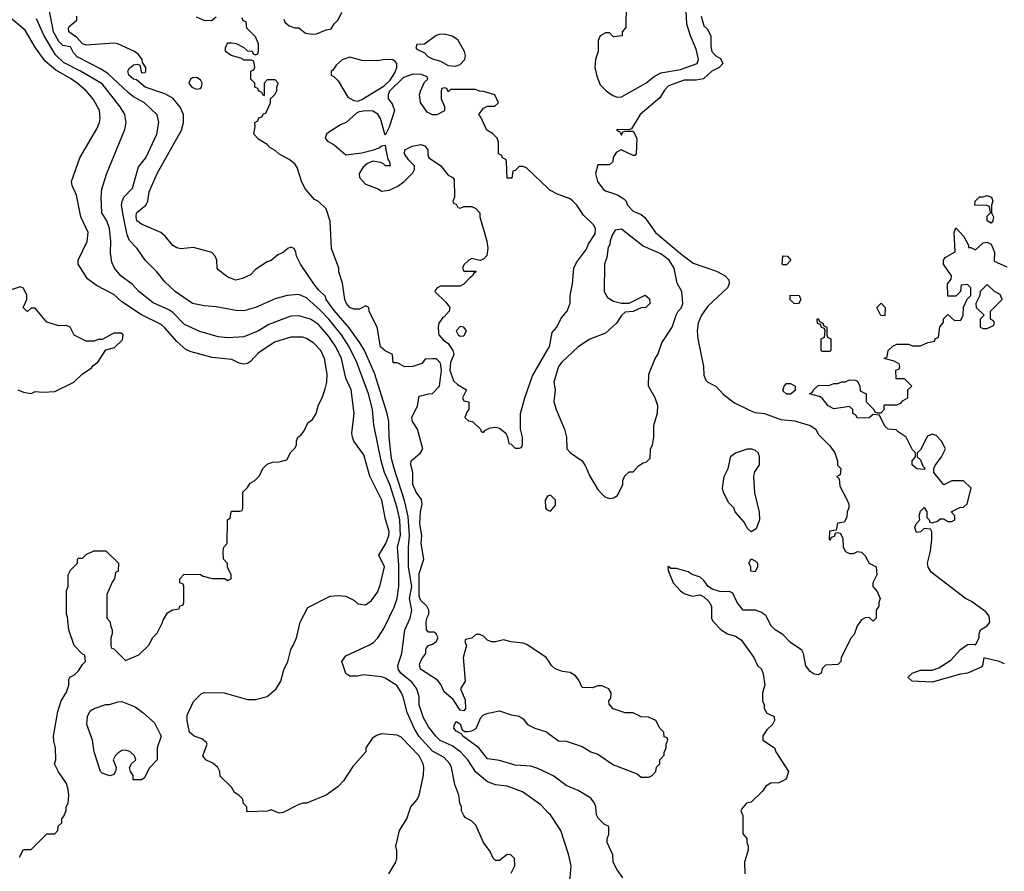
# Model space of a CAD drawing. Header units: inches. Extents: x 1793389 to 1900389, y 320802 to 470796.
# Tile 703 of 752: x 1887311 to 1892317, y 420223 to 424552. Entities that reach past the tile are written whole.
import ezdxf

# ---------------------------------------------------------------- set-up
doc = ezdxf.new("R2010")
doc.units = ezdxf.units.IN
doc.header["$MEASUREMENT"] = 0
doc.layers.add('B8482', color=7, linetype='Continuous')
doc.layers.add('B8492', color=7, linetype='Continuous')

msp = doc.modelspace()

# ---------------------------------------------------------------- linework, layer by layer
at = {"layer": 'B8482', "color": 2}
for points, elevation in [([(1889810, 420214), (1889828, 420250), (1889827.3, 420287.3), (1889807.3, 420307.3), (1889790, 420308), (1889750, 420278), (1889730, 420278), (1889718, 420290), (1889703.1, 420323.1), (1889668.7, 420370), (1889630, 420458), (1889610, 420478), (1889576.4, 420496.4), (1889570, 420506), (1889558, 420530), (1889558, 420550), (1889549.1, 420569.1), (1889544, 420610), (1889524.1, 420664.1), (1889506.6, 420750), (1889498, 420770), (1889470, 420800.9), (1889410, 420833.6), (1889341.1, 420910), (1889316.9, 420950), (1889281.6, 421030), (1889263.3, 421103.3), (1889252.3, 421130), (1889227.9, 421167.9), (1889170, 421205.1), (1889150, 421211.6), (1889058, 421222), (1889030, 421215.3), (1888990, 421215.3), (1888969.3, 421229.3), (1888948.7, 421290), (1888970, 421318), (1889090, 421374.8), (1889110, 421386.8), (1889132.7, 421410), (1889163.3, 421456.7), (1889214.2, 421565.8), (1889229.6, 421610), (1889238.4, 421670), (1889238.8, 421778.8), (1889231.2, 421870), (1889247.2, 421930), (1889243.5, 422010), (1889230.9, 422070), (1889192.2, 422190), (1889166.6, 422250), (1889149.8, 422309.8), (1889111.9, 422491.9), (1889104.2, 422570), (1889084.2, 422650), (1889026, 422810), (1888986, 422890), (1888946.6, 422950), (1888883.5, 423030), (1888838, 423078), (1888770, 423138), (1888730, 423155.1), (1888670.5, 423149.5), (1888610, 423133.2), (1888510, 423089.4), (1888450, 423072.7), (1888410, 423073.2), (1888310, 423093.2), (1888250, 423097.2), (1888190, 423109.2), (1888102, 423170), (1888050, 423219), (1888010, 423269), (1887949.5, 423329.5), (1887909, 423390), (1887869.6, 423429.6), (1887858, 423458), (1887838.7, 423550), (1887829.4, 423610), (1887831.8, 423628.2), (1887841.2, 423650), (1887884.5, 423695.5), (1887915.5, 423804.5), (1887952.3, 423850), (1888009.2, 423970), (1888019.3, 424030), (1888009.5, 424069.5), (1887945.2, 424130), (1887890, 424160.7), (1887862.5, 424182.5), (1887758.7, 424278.7), (1887722.9, 424302.9), (1887604.4, 424364.4), (1887584.5, 424384.5), (1887570, 424414), (1887530, 424422), (1887510, 424440.7), (1887484, 424490), (1887452.7, 424650)], 242), ([(1887310, 420294), (1887330, 420334), (1887370, 420334), (1887450, 420414), (1887490, 420414), (1887506, 420430), (1887507.3, 420452.7), (1887526, 420470), (1887526, 420490), (1887536.4, 420503.6), (1887547.3, 420532.7), (1887548, 420550), (1887558, 420570), (1887562, 420610), (1887558, 420638), (1887548.7, 420670), (1887509.1, 420729.1), (1887488.9, 420768.9), (1887495.3, 420790), (1887494, 420850), (1887484.7, 420884.7), (1887484, 420910), (1887504.7, 421035.3), (1887522, 421090), (1887550, 421134), (1887562, 421170), (1887560.4, 421199.6), (1887566, 421210), (1887590, 421222), (1887610, 421242), (1887630, 421274), (1887646, 421290), (1887642, 421322), (1887630, 421326), (1887588, 421370), (1887562, 421450), (1887554.6, 421514.6), (1887548.7, 421530), (1887548.7, 421650), (1887558, 421670), (1887558, 421730), (1887570, 421754), (1887606, 421790), (1887606, 421810), (1887610, 421814), (1887630, 421814), (1887650, 421834), (1887688.4, 421851.6), (1887750, 421852), (1887814, 421790), (1887811.6, 421748.4), (1887798, 421742), (1887794, 421710), (1887783.6, 421696.4), (1887754, 421630), (1887754, 421510), (1887771.6, 421491.6), (1887772.7, 421472.7), (1887782, 421450), (1887782, 421430), (1887774, 421410), (1887774, 421370), (1887778, 421358), (1887790, 421354), (1887850, 421294), (1887916.4, 421323.6), (1887970, 421374), (1887986, 421410), (1888010, 421434), (1888036.4, 421483.6), (1888040.4, 421499.6), (1888063.1, 421536.9), (1888088.4, 421551.6), (1888122, 421558), (1888126, 421570), (1888142, 421578), (1888146, 421590), (1888146, 421670), (1888142, 421682), (1888126, 421690), (1888126, 421710), (1888147.3, 421732.7), (1888230, 421732), (1888243.6, 421723.6), (1888290, 421712), (1888352, 421712), (1888370, 421702), (1888386, 421710), (1888386, 421730), (1888368.4, 421768.4), (1888367.3, 421787.3), (1888348, 421810), (1888346, 421850), (1888348.4, 421871.6), (1888366, 421890), (1888368, 422010), (1888382, 422018), (1888386, 422050), (1888390, 422054), (1888430, 422054), (1888442, 422058), (1888446, 422070), (1888446, 422150), (1888470, 422174), (1888483.1, 422196.9), (1888506, 422210), (1888530, 422234), (1888548, 422270), (1888570, 422292), (1888596.4, 422303.6), (1888630, 422304.7), (1888670, 422314), (1888690, 422354), (1888710, 422374), (1888718, 422390), (1888718, 422410), (1888726, 422430), (1888740.4, 422439.6), (1888758, 422462), (1888776.4, 422503.6), (1888800.4, 422519.6), (1888818, 422550), (1888830, 422594), (1888848.7, 422630), (1888864, 422676), (1888872.7, 422710), (1888875.1, 422750), (1888860.9, 422830), (1888842.7, 422870), (1888807.5, 422907.5), (1888770, 422932.3), (1888750, 422938), (1888690, 422938), (1888606.9, 422913.1), (1888523.4, 422856.6), (1888485.2, 422814.8), (1888470, 422805.2), (1888450, 422801.2), (1888426.3, 422806.3), (1888390, 422824), (1888290, 422835.1), (1888183.2, 422863.2), (1888156.5, 422876.5), (1888110, 422916), (1888050, 422986.6), (1888030, 423002.9), (1887930, 423051.8), (1887830, 423118), (1887790, 423156), (1887701.5, 423201.5), (1887655.5, 423235.5), (1887609, 423309), (1887608.7, 423330), (1887654.8, 423425.2), (1887659.3, 423470), (1887622.7, 423550), (1887600.2, 423660.2), (1887579, 423710), (1887575.3, 423730), (1887617.2, 423850), (1887703.3, 423996.7), (1887717.2, 424030), (1887720.9, 424050), (1887717, 424090), (1887686.3, 424146.3), (1887649.4, 424190), (1887603.7, 424230), (1887570, 424254), (1887495.6, 424295.6), (1887441.7, 424341.7), (1887392.3, 424410), (1887339.7, 424499.7), (1887206, 424610)], 250), ([(1889188.7, 420210), (1889224, 420270), (1889229, 420290), (1889228.9, 420328.9), (1889224, 420350), (1889242, 420430), (1889279, 420490), (1889299, 420550), (1889332, 420588), (1889342.7, 420610), (1889363.7, 420710), (1889366.6, 420750), (1889362.7, 420770), (1889342.7, 420810), (1889250, 420904), (1889230, 420915.3), (1889150, 420922), (1889126, 420914), (1889102.8, 420897.2), (1889071, 420850), (1889071, 420830), (1889004.9, 420755.1), (1888958, 420682), (1888928.3, 420651.7), (1888870, 420609.2), (1888770, 420569), (1888750, 420568.7), (1888730, 420562), (1888650, 420522), (1888630, 420518), (1888590, 420535.3), (1888570, 420528), (1888470, 420526), (1888466, 420530), (1888466, 420550), (1888448.4, 420568.4), (1888446, 420590), (1888426, 420610), (1888403.1, 420623.1), (1888388, 420650), (1888330, 420706), (1888328, 420730), (1888318, 420750), (1888293.2, 420773.2), (1888258, 420790), (1888242, 420810), (1888264, 420870), (1888258.6, 420878.6), (1888236.6, 420896.6), (1888198, 420910), (1888175.3, 420930), (1888162, 420990), (1888163.1, 421016.9), (1888194.6, 421085.4), (1888234.6, 421125.4), (1888250, 421131.3), (1888350.7, 421130.7), (1888470, 421096), (1888510, 421096), (1888570, 421111.3), (1888615.3, 421150), (1888639, 421190), (1888653.6, 421246.4), (1888674, 421290), (1888689, 421350), (1888702, 421370), (1888718, 421410), (1888738, 421490), (1888776.4, 421563.6), (1888890, 421622), (1888930, 421624.7), (1888970, 421622), (1889010, 421602), (1889030, 421582), (1889070, 421578), (1889100.2, 421599.8), (1889130, 421642), (1889143.2, 421676.8), (1889166.6, 421770), (1889137.2, 421830), (1889173.3, 421890), (1889187.3, 421930), (1889189.4, 421950), (1889171.5, 422011.5), (1889151.6, 422110), (1889091.4, 422231.4), (1889060.1, 422340.1), (1889009.6, 422409.6), (1889002.7, 422430), (1888999.3, 422450), (1889012, 422550), (1888996.2, 422670), (1888969.6, 422730), (1888947.6, 422830), (1888918.7, 422890), (1888882.5, 422942.5), (1888830, 423002), (1888789.6, 423029.7), (1888730, 423047), (1888690, 423044.5), (1888578, 423002), (1888526, 422970), (1888450, 422940.9), (1888370, 422935.1), (1888320.1, 422940.1), (1888227.5, 422967.5), (1888150, 423002.7), (1888090, 423063.7), (1888070, 423078), (1887990, 423112.3), (1887917.2, 423170), (1887885.4, 423205.4), (1887825.2, 423250), (1887792.7, 423290), (1887780.1, 423320.1), (1887772.5, 423367.5), (1887774.2, 423425.8), (1887767.6, 423490), (1887754, 423530), (1887729.6, 423570), (1887725.1, 423650), (1887729.5, 423690.5), (1887752.9, 423767.1), (1887846, 423994), (1887853.2, 424030), (1887846, 424070), (1887822.7, 424110), (1887730, 424226.6), (1887620.9, 424290), (1887534.1, 424334.1), (1887494.1, 424374.1), (1887436.4, 424470), (1887396.8, 424556.8)], 246), ([(1890000, 420519.2), (1889960.2, 420560.2), (1889866.8, 420626.8), (1889790, 420656), (1889730, 420662.7), (1889690, 420677.2), (1889630, 420726.6), (1889589.5, 420790), (1889552, 420830), (1889510, 420860.5), (1889448.6, 420888.6), (1889426.6, 420910), (1889390, 420957.2), (1889363.8, 421003.8), (1889342.4, 421070), (1889341.6, 421110), (1889329.6, 421150), (1889305.1, 421185.1), (1889249.5, 421230), (1889236.2, 421250), (1889234.5, 421270), (1889254.5, 421330), (1889269.5, 421450), (1889297, 421510), (1889305.6, 421550), (1889292.2, 421610), (1889304.2, 421670), (1889287.4, 421770), (1889287.2, 421870), (1889293.3, 421930), (1889286.7, 422026.7), (1889267.8, 422107.8), (1889214.7, 422270), (1889202, 422322), (1889189.7, 422430), (1889188.2, 422510), (1889179.7, 422550), (1889115.8, 422755.8), (1889064.7, 422870), (1889041.3, 422910), (1888985.5, 422985.5), (1888910, 423074.5), (1888869.6, 423130), (1888865.4, 423145.4), (1888830, 423179.5), (1888807.3, 423210), (1888739, 423310), (1888718, 423350), (1888715.3, 423370), (1888706, 423390), (1888690, 423395.3), (1888674, 423390), (1888651.6, 423368.4), (1888623.6, 423356.4), (1888590, 423328.7), (1888570, 423322), (1888510, 423282), (1888484.5, 423255.5), (1888443.5, 423236.5), (1888410, 423229), (1888370, 423244), (1888320.5, 423280.5), (1888315.1, 423290), (1888314, 423330), (1888305.1, 423350), (1888288.2, 423368.2), (1888194.2, 423394.2), (1888130, 423387), (1888110, 423392.7), (1888090, 423405.2), (1888051.4, 423451.4), (1888029.2, 423470), (1887930, 423512.7), (1887907.3, 423530), (1887902.9, 423550), (1887905.1, 423570), (1887952.3, 423610), (1887962, 423630), (1887970, 423678), (1888009.5, 423770), (1888133.2, 423990), (1888143.7, 424030), (1888143.7, 424070), (1888127.7, 424107.7), (1888090, 424152.7), (1888050, 424176), (1887949, 424210), (1887906, 424246), (1887890, 424249.4), (1887866.6, 424270), (1887860.9, 424290), (1887870, 424306), (1887890, 424322.8), (1887910, 424326), (1887922, 424322), (1887930, 424282), (1887950, 424284.7), (1887953.2, 424290), (1887952.7, 424310), (1887935.3, 424335.3), (1887934, 424350), (1887914.8, 424374.8), (1887895.3, 424390), (1887810, 424429), (1887792.5, 424432.5), (1887650, 424422.9), (1887630, 424429.6), (1887601.4, 424461.5), (1887560.9, 424490), (1887559.3, 424510), (1887562.9, 424517.1), (1887601.2, 424550), (1887601.2, 424570)], 238), ([(1888310, 424566), (1888286, 424546), (1888248.4, 424548.4), (1888210, 424566)], 234), ([(1890000, 421292.4), (1889988, 421310), (1889890, 421375.3), (1889870, 421382), (1889810, 421389), (1889770, 421399), (1889730, 421389), (1889710, 421389), (1889690, 421398), (1889670, 421418), (1889650, 421426), (1889630, 421426), (1889610, 421408), (1889578, 421402), (1889574, 421390), (1889582, 421370), (1889566, 421310), (1889576, 421190), (1889552, 421150), (1889575.3, 421095.3), (1889578, 421050), (1889570, 421038), (1889550, 421042), (1889515.5, 421095.5), (1889470, 421135.3), (1889452.3, 421172.3), (1889434.8, 421194.8), (1889349.3, 421250), (1889344.1, 421275.9), (1889356.5, 421303.5), (1889375.3, 421330), (1889375.3, 421350), (1889380.2, 421359.8), (1889389, 421371), (1889410, 421378), (1889429.1, 421390.9), (1889439, 421410), (1889428.7, 421430), (1889418, 421438), (1889390, 421439), (1889379, 421450), (1889377, 421490), (1889380.7, 421510), (1889391.8, 421530), (1889391.8, 421550), (1889380.7, 421570), (1889350, 421599.5), (1889342.2, 421622.2), (1889342.5, 421737.5), (1889366.6, 421810), (1889352.3, 421890), (1889356, 421930), (1889345.1, 421990), (1889349.6, 422050), (1889358, 422090), (1889353.6, 422113.6), (1889326.6, 422150), (1889309.7, 422189.7), (1889309.6, 422250), (1889299.5, 422290), (1889300.9, 422310), (1889349.2, 422350), (1889361.2, 422370), (1889334.5, 422470), (1889309, 422510), (1889304, 422530), (1889333.2, 422590), (1889342, 422638), (1889388.9, 422651.1), (1889410, 422652), (1889446, 422690), (1889455.3, 422770), (1889450, 422806), (1889430, 422828), (1889410, 422828.7), (1889372.7, 422827.3), (1889355.3, 422804.7), (1889310, 422788.7), (1889270, 422788), (1889230, 422808), (1889210, 422808), (1889206, 422850), (1889170, 422868.7), (1889145.2, 422890), (1889129.1, 422989.1), (1889088.4, 423068.4), (1889086, 423090), (1889070, 423098), (1889038.8, 423081.2), (1889010, 423081.2), (1888990, 423089.3), (1888972.7, 423110), (1888964.5, 423130), (1888953.2, 423213.2), (1888934, 423270), (1888933.2, 423290), (1888896, 423390), (1888888.9, 423528.9), (1888868.7, 423590), (1888830, 423628), (1888810, 423638), (1888764, 423690), (1888746.3, 423726.3), (1888721.5, 423801.5), (1888710, 423819), (1888682, 423842), (1888628, 423870), (1888610, 423888), (1888583.1, 423903.1), (1888570, 423918), (1888524.7, 423944.7), (1888502, 423970), (1888508, 424010), (1888506, 424030), (1888522, 424038), (1888527.3, 424052.7), (1888542, 424058), (1888550, 424074), (1888562, 424078), (1888586, 424130), (1888586, 424150), (1888610, 424174), (1888618, 424190), (1888618, 424210), (1888626, 424230), (1888610, 424246), (1888570, 424246), (1888554, 424230), (1888554, 424170), (1888550, 424166), (1888542, 424182), (1888526, 424190), (1888522, 424202), (1888506, 424210), (1888506, 424230), (1888486, 424250), (1888486, 424290), (1888502, 424298), (1888506, 424310), (1888502, 424342), (1888490, 424346), (1888450, 424346), (1888436.4, 424356.4), (1888386, 424370), (1888358, 424390), (1888358, 424410), (1888366, 424430), (1888370, 424434), (1888390, 424434), (1888411.6, 424431.6), (1888451.6, 424411.6), (1888470, 424394), (1888492.7, 424392.7), (1888498, 424378), (1888510, 424374), (1888522, 424378), (1888526, 424390), (1888526, 424430), (1888510, 424466), (1888466, 424510), (1888462, 424542), (1888447.3, 424547.3), (1888442, 424562)], 234), ([(1888654.4, 424554.4), (1888659.6, 424539.6), (1888680.7, 424520.7), (1888710, 424511), (1888730, 424510.8), (1888764.5, 424484.5), (1888798.5, 424478.5), (1888819.6, 424480.4), (1888870, 424501), (1888894, 424506), (1888910, 424532), (1888930, 424552), (1888949, 424590)], 234), ([(1890000, 423692.4), (1889890, 423798), (1889870, 423806), (1889850, 423806), (1889830, 423786), (1889818, 423782), (1889812.7, 423747.3), (1889790, 423746), (1889786, 423830), (1889782, 423842), (1889766, 423850), (1889762, 423862), (1889746, 423870), (1889746, 423930), (1889738, 423950), (1889714.6, 423974.6), (1889686, 423990), (1889656.4, 424056.4), (1889646, 424070), (1889670, 424102), (1889690, 424112), (1889727.3, 424112.7), (1889746, 424130), (1889726, 424170), (1889670, 424188), (1889648.4, 424188.4), (1889630, 424198), (1889502, 424198), (1889490, 424186), (1889482, 424202), (1889470, 424206), (1889458, 424202), (1889454, 424190), (1889454, 424150), (1889471.6, 424111.6), (1889471.6, 424088.4), (1889431.6, 424068.4), (1889410, 424068.7), (1889382, 424082), (1889349, 424131), (1889344, 424170), (1889348.7, 424188.7), (1889370, 424234), (1889386, 424250), (1889382, 424262), (1889354.6, 424274.6), (1889310, 424275.3), (1889262, 424258), (1889191.1, 424188.9), (1889184.7, 424170), (1889184.7, 424150), (1889205.4, 424125.4), (1889216, 424090), (1889190, 424006), (1889170, 423966), (1889146, 424050), (1889132.3, 424072.3), (1889107, 424087), (1889070, 424089.5), (1889036.3, 424083.7), (1889023, 424077), (1888971, 424030), (1888942.5, 424017.5), (1888881.1, 423978.9), (1888871, 423970), (1888864.7, 423950), (1888875.3, 423935.3), (1888910, 423916), (1888970, 423864.7), (1889050, 423876), (1889110, 423890.7), (1889138.6, 423901.4), (1889150, 423911.3), (1889170, 423914), (1889172, 423890), (1889183.6, 423843.6), (1889192, 423830), (1889194, 423810), (1889171.1, 423808.9), (1889160.4, 423820.4), (1889146.3, 423826.3), (1889107.3, 423832.7), (1889079.3, 423820.7), (1889057.1, 423802.9), (1889037.3, 423770), (1889038.8, 423750), (1889070, 423716), (1889133, 423693), (1889150, 423681), (1889190, 423686), (1889233.6, 423706.4), (1889266, 423730), (1889310, 423774), (1889318, 423790), (1889318, 423810), (1889290, 423838), (1889268, 423870), (1889269.3, 423890.7), (1889306, 423910), (1889350, 423917.3), (1889370.8, 423910.8), (1889386, 423890), (1889386, 423866), (1889392, 423850), (1889450, 423811.3), (1889490, 423762), (1889514, 423750), (1889519.6, 423739.6), (1889522, 423650), (1889514, 423630), (1889518, 423618), (1889530, 423614), (1889538, 423598), (1889550, 423594), (1889570, 423602), (1889610, 423602), (1889630, 423592), (1889650.8, 423570.8), (1889651, 423550), (1889686, 423426), (1889690.8, 423390.8), (1889686.4, 423353.6), (1889670, 423335.3), (1889650, 423328), (1889610, 423338), (1889594, 423330), (1889570, 423306), (1889562, 423290), (1889570, 423274), (1889630, 423274), (1889632, 423270), (1889618, 423262), (1889614, 423250), (1889599.6, 423240.4), (1889570, 423208), (1889550, 423198), (1889450, 423198), (1889434, 423190), (1889423.6, 423176.4), (1889422, 423170), (1889476.9, 423116.9), (1889498, 423090), (1889494.8, 423070), (1889470, 423041.2), (1889462, 423038), (1889442, 423010), (1889438, 422990), (1889439.6, 422959.6), (1889442, 422950), (1889464.5, 422924.5), (1889490, 422906), (1889514, 422870), (1889518.8, 422850), (1889501, 422810), (1889497.3, 422770), (1889516.3, 422716.3), (1889537.5, 422697.5), (1889582, 422670), (1889562, 422630), (1889570, 422614), (1889594, 422610), (1889594, 422570), (1889583.6, 422556.4), (1889574, 422530), (1889592.7, 422512.7), (1889614, 422510), (1889654, 422470), (1889658, 422458), (1889670, 422454), (1889676.4, 422463.6), (1889703.1, 422476.9), (1889730, 422481), (1889750, 422476), (1889782, 422450), (1889792, 422430), (1889798, 422398), (1889810, 422394), (1889830, 422374), (1889850, 422374), (1889862, 422378), (1889867.3, 422392.7), (1889868, 422430), (1889858, 422470), (1889858, 422550), (1889879, 422630), (1889918, 422742), (1890000, 422883.1)], 234), ([(1887302, 422670), (1887330, 422658), (1887370, 422652), (1887390, 422662), (1887430, 422658), (1887490, 422662), (1887586, 422710), (1887629.1, 422750.9), (1887677.2, 422782.8), (1887685.6, 422794.4), (1887709.1, 422810.9), (1887750, 422874), (1887793.6, 422886.4), (1887834.6, 422925.4), (1887838, 422950), (1887830, 422958), (1887790, 422958), (1887730, 422926), (1887710, 422926), (1887690, 422918), (1887650, 422918), (1887588.9, 422948.9), (1887568.4, 422988.4), (1887550, 422998), (1887510, 422995.3), (1887450, 423015.3), (1887390, 423086), (1887370, 423086), (1887351.3, 423068.7), (1887348, 423070), (1887328.7, 423090), (1887348, 423130), (1887347.3, 423152.7), (1887330, 423188), (1887313.6, 423193.6), (1887262.8, 423177.2)], 254), ([(1890000, 422132), (1889994, 422130), (1889982, 422110), (1889984.7, 422070), (1889990, 422062), (1890000, 422058)], 234), ([(1890000, 420720.3), (1889946.2, 420746.2), (1889910, 420757), (1889830, 420762), (1889750, 420786), (1889690, 420795.3), (1889645.2, 420850), (1889564, 420910), (1889559.3, 420919.3), (1889530, 420935.3), (1889519, 420950), (1889521.2, 420970), (1889530, 420984.7), (1889550, 420972), (1889561.4, 420941.4), (1889574, 420934), (1889590, 420933), (1889610, 420936.4), (1889631.1, 420948.9), (1889656, 421004), (1889670, 421018), (1889692.9, 421027.1), (1889750, 421038.8), (1889810, 421018.8), (1889850, 421011), (1889870, 420998), (1889892, 420970), (1889930, 420951.3), (1889990, 420931.3), (1890000, 420923.8)], 234)]:
    msp.add_lwpolyline(points, dxfattribs=dict(at, elevation=elevation))
for points, elevation in [([(1889470, 424478), (1889443, 424477), (1889427.7, 424472.3), (1889370, 424428), (1889330, 424426), (1889324.7, 424410), (1889330, 424402), (1889370, 424384.7), (1889386, 424366), (1889410, 424353.4), (1889450, 424340.7), (1889490, 424318.8), (1889524.7, 424315.3), (1889550, 424324.7), (1889574, 424350), (1889577.2, 424370), (1889573.2, 424390), (1889539.3, 424450), (1889510, 424469.3)], 234), ([(1888990, 424362), (1888950, 424348.7), (1888919.6, 424320.4), (1888903.6, 424296.4), (1888894, 424290), (1888894, 424270), (1888910, 424262), (1888930, 424242), (1888978.8, 424158.8), (1889010, 424141), (1889030, 424138.8), (1889050, 424146.8), (1889164, 424216), (1889195.3, 424244.7), (1889218, 424282), (1889228.7, 424310), (1889228.7, 424330), (1889220.2, 424340.2), (1889209, 424349), (1889170, 424349.2), (1889130, 424342.7), (1889050, 424345.2)], 234), ([(1888210, 424258), (1888190, 424256.3), (1888179.1, 424250), (1888170.4, 424230), (1888186.4, 424210), (1888210, 424198.9), (1888230, 424202.4), (1888236.3, 424210), (1888238.3, 424230), (1888230, 424246.6)], 238), ([(1889550, 422992.7), (1889531, 422970), (1889541, 422950), (1889550, 422942.8), (1889570, 422946), (1889582, 422970), (1889568.9, 422988.9)], 238), ([(1887888, 420688), (1887888.7, 420710), (1887874, 420730), (1887869, 420750), (1887879, 420770), (1887902, 420790), (1887895.3, 420810), (1887871.7, 420831.7), (1887850, 420839.3), (1887830, 420837.2), (1887810, 420824), (1887796, 420810), (1887786, 420790), (1887801, 420750), (1887798.8, 420730), (1887790, 420715.3), (1887768.9, 420708.9), (1887730, 420722), (1887722, 420730), (1887689.4, 420830), (1887680.9, 420890), (1887652.3, 420970), (1887656, 421010), (1887670, 421038), (1887690, 421051.3), (1887748.9, 421071.1), (1887768.4, 421071.6), (1887810, 421084.7), (1887830, 421086), (1887898.5, 421058.5), (1887938, 421030), (1887997.3, 420977.3), (1888031, 420910), (1888010.8, 420850), (1888011, 420790), (1887971.6, 420748.4), (1887943.6, 420696.4), (1887930, 420688)], 246)]:
    msp.add_lwpolyline(points, close=True, dxfattribs=dict(at, elevation=elevation))
at = {"layer": 'B8492', "color": 2}
for points, elevation in [([(1890394, 424630), (1890392.7, 424512.7), (1890374, 424490), (1890374, 424470), (1890330, 424466), (1890310, 424486), (1890290, 424486), (1890262, 424470), (1890252.7, 424447.3), (1890252, 424390), (1890238, 424350), (1890234.8, 424310), (1890244.5, 424264.5), (1890262, 424222), (1890292, 424190), (1890326.4, 424166.4), (1890350, 424158), (1890370, 424161), (1890494, 424230), (1890536.9, 424263.1), (1890570, 424282), (1890670, 424299.5), (1890756, 424330), (1890762, 424350), (1890750, 424402), (1890720.7, 424470), (1890702.7, 424530), (1890689, 424810)], 234), ([(1890776, 424570), (1890790, 424522), (1890805.6, 424505.6), (1890824, 424470), (1890824.7, 424415.3), (1890829.4, 424390), (1890850, 424368), (1890874.6, 424354.6), (1890886, 424330), (1890868, 424310), (1890830, 424290.8), (1890787.9, 424252.1), (1890750, 424244.9), (1890690, 424244.2), (1890610, 424215.5), (1890590, 424194.8), (1890564.8, 424155.2), (1890465.2, 424070), (1890422, 423998), (1890407.3, 423992.7), (1890350, 423994), (1890346, 423990), (1890362, 423982), (1890370, 423966), (1890378, 423982), (1890390, 423986), (1890430, 423986), (1890448, 423950), (1890446, 423870), (1890438, 423862), (1890430, 423862), (1890368.4, 423891.6), (1890343.1, 423876.9), (1890328.4, 423851.6), (1890326, 423830), (1890310, 423814), (1890250, 423814), (1890238, 423770), (1890248.7, 423730), (1890278, 423690), (1890290, 423682), (1890350, 423662), (1890382, 423642), (1890394, 423630), (1890401.2, 423610), (1890430, 423579), (1890470, 423561.2), (1890490, 423546), (1890543.7, 423470), (1890670, 423363.6), (1890734.9, 423314.9), (1890853.7, 423273.7), (1890897.2, 423250), (1890916, 423230), (1890918, 423210), (1890909.3, 423190), (1890810, 423096.3), (1890777, 423050), (1890760.5, 423010), (1890755.1, 422970), (1890758.4, 422930), (1890787, 422790), (1890790, 422746), (1890800.1, 422720.1), (1890809.6, 422709.6), (1890850, 422689.3), (1890890, 422646.6), (1890944.4, 422604.4), (1891024.9, 422564.9), (1891050, 422556.2), (1891098, 422550), (1891180.1, 422520.1), (1891250, 422512.7), (1891330, 422488.7), (1891358, 422470), (1891370, 422446), (1891430, 422386), (1891455.3, 422350), (1891468, 422310), (1891468, 422288), (1891486, 422270), (1891482, 422238), (1891466, 422230), (1891478, 422218), (1891480.4, 422180.4), (1891518, 422110), (1891526, 422090), (1891526, 422070), (1891518, 422050), (1891516.4, 422023.6), (1891502, 421998), (1891468, 421992), (1891462, 421958), (1891427.3, 421952.7), (1891426, 421910), (1891432.7, 421907.3), (1891438, 421922), (1891452.7, 421927.3), (1891458, 421942), (1891470, 421946), (1891482, 421942), (1891496.4, 421916.4), (1891498, 421870), (1891508.9, 421848.9), (1891530, 421838), (1891550, 421838), (1891570, 421848), (1891590, 421846), (1891610, 421826), (1891628.9, 421788.9), (1891666, 421770), (1891668, 421730), (1891648, 421690), (1891648, 421670), (1891670, 421646), (1891686, 421610), (1891678, 421590), (1891678, 421570), (1891666, 421550), (1891666, 421510), (1891650, 421494), (1891630, 421514), (1891610, 421512), (1891590, 421502), (1891569.3, 421470.7), (1891553.6, 421426.4), (1891538, 421410), (1891488, 421310), (1891486, 421290), (1891470, 421274), (1891408.4, 421271.6), (1891390, 421254), (1891386, 421230), (1891370, 421222), (1891350, 421224.7), (1891330, 421238), (1891307.9, 421267.9), (1891296, 421330), (1891287.1, 421347.1), (1891230, 421386.8), (1891190, 421426.8), (1891152, 421450), (1891132, 421470), (1891103.6, 421523.6), (1891079.8, 421539.8), (1891051.1, 421551.1), (1890990, 421551.3), (1890958, 421590), (1890936.9, 421636.9), (1890923.6, 421643.6), (1890870, 421644.7), (1890834.8, 421654.8), (1890810.8, 421670.8), (1890790, 421702), (1890770, 421718), (1890730, 421731.3), (1890710, 421744.7), (1890650, 421762), (1890622, 421762), (1890610, 421772), (1890606, 421770), (1890607.3, 421752.7), (1890634, 421690), (1890670, 421649), (1890690, 421635.3), (1890730, 421622), (1890770, 421628), (1890790, 421618), (1890814.6, 421594.6), (1890828.7, 421570), (1890828.7, 421510), (1890834.6, 421494.6), (1890878, 421450), (1890909.5, 421429.5), (1890950, 421418), (1890978.9, 421398.9), (1891044, 421310), (1891062, 421270), (1891082, 421250), (1891090, 421226), (1891099, 421170), (1891088, 421130), (1891088, 421090), (1891095.3, 421070), (1891095.3, 421050), (1891110, 421026), (1891146, 421010), (1891148, 420990), (1891138, 420970), (1891110, 420942), (1891089.1, 420910.9), (1891088.7, 420890), (1891148, 420850), (1891155.3, 420830), (1891219, 420730), (1891208.4, 420691.6), (1891170, 420672), (1891130, 420671), (1891104.7, 420655.3), (1891088, 420630), (1891030, 420574), (1891006, 420570), (1890980.4, 420539.6), (1890978, 420530), (1890987.3, 420507.3), (1890987.3, 420412.7), (1891008, 420390), (1891008, 420370), (1891015.3, 420350), (1891014, 420330), (1890995.3, 420270), (1890998, 420210)], 230), ([(1890000, 422883.1), (1890004, 422890), (1890018, 422962), (1890042, 422990), (1890064.7, 423035.3), (1890095.3, 423070), (1890108.9, 423111.1), (1890109, 423150), (1890122, 423210), (1890129.2, 423290), (1890141.5, 423318.5), (1890193.6, 423386.4), (1890202, 423410), (1890236.4, 423463.6), (1890238, 423490), (1890228.7, 423510), (1890178, 423558), (1890144, 423610), (1890124, 423630), (1890110, 423641.2), (1890045.6, 423665.6), (1890006.3, 423686.3), (1890000, 423692.4)], 234), ([(1892317.5, 421277.5), (1892290, 421289.2), (1892212.7, 421307.3), (1892206, 421270), (1892199.1, 421260.9), (1892130, 421229.4), (1892094.4, 421225.6), (1891950, 421185.2), (1891848.9, 421188.9), (1891830, 421206), (1891828, 421210), (1891848, 421230), (1891890, 421244.7), (1891950, 421246), (1891983.3, 421256.7), (1892044.5, 421295.5), (1892094, 421350), (1892130, 421376), (1892158, 421378), (1892170, 421374), (1892188.7, 421410), (1892188.7, 421430), (1892195.3, 421450), (1892229.5, 421470.5), (1892242.7, 421490), (1892239.3, 421519.3), (1892222.2, 421542.3), (1892150, 421595.1), (1892119, 421610), (1891944.5, 421744.5), (1891929.5, 421769.5), (1891926.6, 421790), (1891941.2, 421850), (1891949, 421910), (1891948, 421948), (1891942, 421962), (1891910, 421966), (1891890, 421948), (1891870, 421946), (1891862, 421970), (1891868.7, 421990), (1891888, 422010), (1891884, 422030), (1891890, 422054), (1891910, 422072), (1891922, 422050), (1891922, 422022), (1891934, 422010), (1891938, 421998), (1891950, 421994), (1891976.4, 422003.6), (1891990, 422014), (1892010, 422014), (1892030, 422002), (1892050, 422002), (1892066, 422010), (1892066, 422030), (1892046, 422050), (1892090, 422072), (1892110, 422074), (1892128.4, 422091.6), (1892148, 422170), (1892110, 422208), (1892050, 422208), (1892010, 422188), (1891958, 422250), (1891958, 422270), (1891966, 422286), (1891998, 422330), (1892018, 422370), (1891998, 422410), (1891970, 422438), (1891950, 422446), (1891925.4, 422434.6), (1891890, 422366), (1891874, 422350), (1891874, 422330), (1891890, 422314), (1891902, 422282), (1891914, 422270), (1891910, 422266), (1891871.6, 422268.4), (1891848, 422290), (1891848, 422310), (1891866, 422330), (1891866, 422350), (1891850, 422366), (1891818, 422430), (1891776.4, 422456.4), (1891767.3, 422467.3), (1891726, 422470), (1891710, 422486), (1891682, 422542), (1891650, 422546), (1891630, 422528), (1891570, 422526), (1891562, 422542), (1891546, 422550), (1891546, 422570), (1891530, 422586), (1891450, 422574), (1891422, 422590), (1891390, 422628), (1891376.4, 422636.4), (1891326, 422650), (1891342, 422658), (1891346, 422670), (1891370, 422692), (1891430, 422694), (1891450, 422702), (1891470, 422702), (1891490, 422712), (1891510, 422712), (1891530, 422722), (1891559.6, 422719.6), (1891570, 422714), (1891582, 422690), (1891584.7, 422664.7), (1891614, 422650), (1891614, 422610), (1891654, 422570), (1891658, 422558), (1891670, 422554), (1891690, 422554), (1891706, 422570), (1891706, 422590), (1891710, 422594), (1891770, 422594), (1891790, 422602), (1891803.1, 422616.9), (1891826, 422630), (1891826, 422670), (1891846, 422690), (1891810, 422726), (1891767.3, 422727.3), (1891766, 422770), (1891782, 422778), (1891786, 422790), (1891782, 422802), (1891756.4, 422816.4), (1891706, 422830), (1891722, 422838), (1891726, 422870), (1891750, 422892), (1891770, 422902), (1891830, 422902), (1891850, 422894), (1891890, 422894), (1891928.4, 422911.6), (1891962, 422918), (1891966, 422930), (1891982, 422938), (1891988.4, 422991.6), (1892007.3, 423012.7), (1892008.4, 423031.6), (1892030, 423054), (1892063.6, 423023.6), (1892095.3, 423024.7), (1892108, 423050), (1892108.4, 423091.6), (1892128.4, 423131.6), (1892146, 423150), (1892146, 423190), (1892130, 423206), (1892098, 423202), (1892094, 423170), (1892070, 423146), (1892030, 423146), (1892028, 423210), (1892047.3, 423232.7), (1892048, 423250), (1892008, 423310), (1892008, 423330), (1892016.4, 423343.6), (1892067.3, 423372.7), (1892062, 423470), (1892070, 423494), (1892110.9, 423450.9), (1892134, 423406), (1892134, 423394), (1892146, 423394), (1892170, 423382), (1892210, 423418), (1892230, 423422), (1892250, 423411.3), (1892266, 423370), (1892264.7, 423324.7), (1892330, 423296)], 226), ([(1890000, 422058), (1890010, 422054), (1890035.3, 422084.7), (1890035.3, 422110), (1890010, 422135.3), (1890000, 422132)], 234), ([(1890000, 420923.8), (1890050, 420886), (1890090, 420884.7), (1890170, 420858), (1890214, 420830), (1890250, 420818), (1890330, 420764.7), (1890450, 420718), (1890470, 420702), (1890510, 420702), (1890526, 420710), (1890546, 420730), (1890548.4, 420751.6), (1890566, 420770), (1890566, 420790), (1890587.3, 420812.7), (1890587.3, 420827.3), (1890598, 420850), (1890598, 420870), (1890606, 420890), (1890602, 420902), (1890587.3, 420907.3), (1890586, 420930), (1890566, 420950), (1890546, 420990), (1890507.3, 421007.3), (1890470, 421008), (1890430, 421028), (1890390, 421028.7), (1890329.1, 421049.1), (1890307.3, 421072.7), (1890306, 421090), (1890316.4, 421103.6), (1890318, 421130), (1890306, 421150), (1890270, 421166), (1890250, 421166), (1890223.6, 421156.4), (1890170, 421158), (1890154, 421194), (1890137.2, 421217.2), (1890110, 421234), (1890070, 421239), (1890032.9, 421252.9), (1890015.3, 421270), (1890000, 421292.4)], 234), ([(1890378, 420190), (1890348, 420230), (1890328.7, 420270), (1890327.3, 420307.3), (1890298, 420370), (1890298, 420390), (1890306, 420410), (1890306, 420450), (1890283.1, 420463.1), (1890252.9, 420492.9), (1890244, 420510), (1890240.7, 420550), (1890234, 420570), (1890214.9, 420594.9), (1890150, 420634), (1890090, 420659), (1890027.2, 420707.2), (1890000, 420720.3)], 234), ([(1890062.4, 420000), (1890061.2, 420010), (1890053.2, 420030), (1890057.2, 420070), (1890093.2, 420130), (1890109, 420190), (1890114, 420250), (1890101.2, 420310), (1890062, 420430), (1890009, 420510), (1890000, 420519.2)], 238)]:
    msp.add_lwpolyline(points, dxfattribs=dict(at, elevation=elevation))
for points, elevation in [([(1892250, 423518), (1892228.7, 423530), (1892230, 423554), (1892246, 423570), (1892242, 423602), (1892227.3, 423607.3), (1892166, 423610), (1892168, 423630), (1892190, 423651.3), (1892210, 423651.3), (1892230, 423658), (1892252, 423650), (1892258, 423630), (1892252, 423610), (1892252, 423570), (1892262, 423550), (1892258, 423530)], 226), ([(1890370, 423488), (1890338, 423482), (1890323.6, 423456.4), (1890312.7, 423427.3), (1890312, 423410), (1890303.6, 423396.4), (1890296.9, 423343.1), (1890284.7, 423310), (1890282, 423170), (1890299.6, 423139.6), (1890330, 423122), (1890370, 423112), (1890410, 423112), (1890491.3, 423151.3), (1890512.7, 423132.7), (1890514, 423110), (1890494, 423090), (1890470, 423088), (1890430, 423068.7), (1890390, 423066), (1890370, 423048), (1890344.7, 423010), (1890290, 422959), (1890210, 422928.7), (1890150, 422888.7), (1890067.9, 422812.1), (1890051, 422790), (1890027.3, 422710), (1890034, 422670), (1890027.3, 422610), (1890038.8, 422570), (1890081, 422470), (1890091.3, 422430), (1890092, 422370), (1890112, 422350), (1890171.3, 422310), (1890186.4, 422286.4), (1890210, 422232), (1890250, 422164.7), (1890270, 422142), (1890286.4, 422126.4), (1890301, 422121), (1890310, 422118), (1890330, 422122), (1890350, 422134), (1890378, 422190), (1890378, 422210), (1890387.3, 422232.7), (1890410, 422254), (1890430, 422254), (1890456.4, 422283.6), (1890480.4, 422299.6), (1890496.4, 422303.6), (1890516.4, 422323.6), (1890518, 422370), (1890528, 422390), (1890535.3, 422430), (1890535.3, 422490), (1890554, 422554), (1890555.3, 422590), (1890542, 422630), (1890508.7, 422690), (1890509, 422750), (1890542, 422830), (1890555.3, 422850), (1890575.3, 422910), (1890628.7, 422990), (1890648, 423050), (1890658, 423070), (1890673.6, 423086.4), (1890682, 423110), (1890678, 423170), (1890653.6, 423213.6), (1890638, 423290), (1890612.3, 423330), (1890570, 423362.7), (1890481.5, 423401.5)], 234), ([(1891190, 423306), (1891188, 423310), (1891190, 423351.3), (1891214, 423350), (1891232, 423330), (1891210, 423306)], 226), ([(1892230, 423206), (1892194, 423170), (1892192, 423150), (1892172, 423110), (1892174, 423090), (1892214, 423050), (1892194, 423030), (1892194, 422990), (1892210, 422982), (1892230, 422982), (1892262, 422998), (1892266, 423010), (1892262, 423022), (1892246, 423030), (1892246, 423070), (1892306, 423130), (1892295.3, 423155.3), (1892266, 423170)], 226), ([(1891270, 423108), (1891249.1, 423109.1), (1891228.9, 423128.9), (1891228.9, 423151.1), (1891274, 423150), (1891282, 423130)], 226), ([(1891710, 423046), (1891689.3, 423049.3), (1891668.7, 423090), (1891690, 423112), (1891711.3, 423090)], 226), ([(1891390, 422866), (1891386, 422870), (1891386, 422930), (1891402, 422938), (1891406, 422970), (1891402, 422982), (1891387.3, 422987.3), (1891382, 423002), (1891367.3, 423007.3), (1891366, 423030), (1891370, 423034), (1891378, 423018), (1891394, 423010), (1891398, 422998), (1891414, 422990), (1891414, 422950), (1891418, 422938), (1891434, 422930), (1891434, 422870), (1891430, 422866)], 226), ([(1891210, 422648), (1891190, 422666), (1891198, 422690), (1891210, 422702), (1891230, 422702), (1891254, 422690), (1891252.7, 422667.3), (1891230, 422648)], 226), ([(1891030, 421948), (1891010, 421968), (1890996, 421996), (1890949, 422050), (1890942, 422070), (1890916.5, 422096.5), (1890890, 422148), (1890884, 422170), (1890893.2, 422230), (1890912.7, 422270), (1890926.8, 422333.2), (1890950, 422351), (1891010.9, 422370.9), (1891030.9, 422370.9), (1891050, 422364.7), (1891064.7, 422350), (1891071.1, 422328.9), (1891071, 422290), (1891046.4, 422253.6), (1891041, 422230), (1891046.4, 422146.4), (1891071.3, 422048.7), (1891072, 422010), (1891056, 421964)], 230), ([(1891050, 421746), (1891028.4, 421748.4), (1891028, 421770), (1891018, 421790), (1891030, 421812), (1891050, 421802), (1891062, 421790), (1891062, 421770)], 230)]:
    msp.add_lwpolyline(points, close=True, dxfattribs=dict(at, elevation=elevation))

doc.saveas('drawing.dxf')
